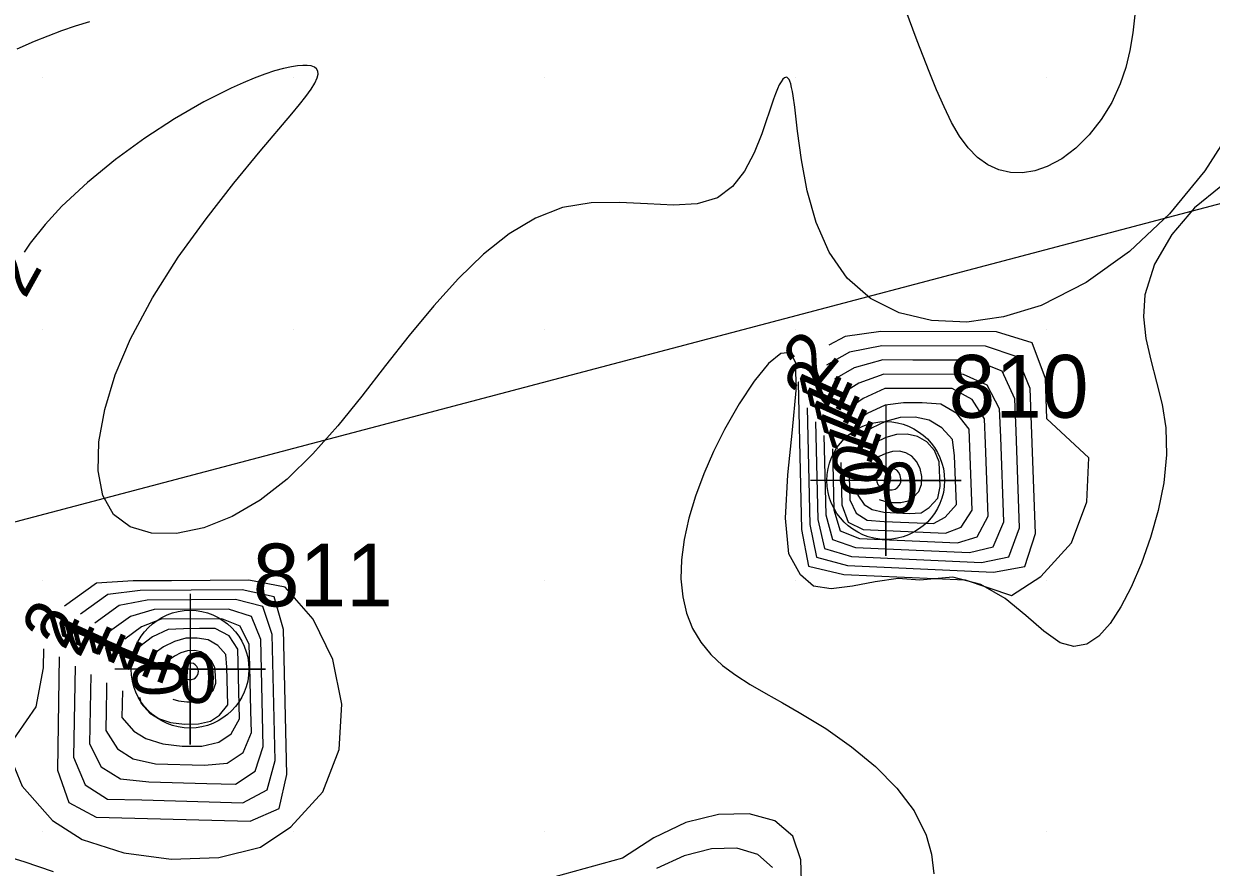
# Model space of a CAD drawing. Extents: x 2602990 to 2605851, y 618069 to 619180.
# Drawn here: x 2603739.25 to 2603786.55, y 618488.57 to 618522.16 of the extents above; entities that cross this region are included whole.
import ezdxf

# ---------------------------------------------------------------- set-up
doc = ezdxf.new("R2010")
doc.units = 0
for name, color, linetype in [('DTM Contours Major', 7, 'Continuous'), ('DTM Contours Major Text', 7, 'Continuous'), ('DTM Contours Minor', 7, 'Continuous'), ('DTM Contours Minor Text', 7, 'Continuous'), ('Exist DTM Breakline', 7, 'Continuous'), ('Exist DTM Crownline', 7, 'Continuous'), ('Exist DTM QL2 LIDAR Elevation Point', 7, 'Continuous'), ('Exist DTM Regular Point Underwater CELL', 7, 'Continuous'), ('Exist DTM Regular Point Underwater Cogo Number', 7, 'Continuous'), ('Exist Roads EOP', 7, 'Continuous'), ('PH Exist DTM Obscure Area', 7, 'Continuous')]:
    doc.layers.add(name, color=color, linetype=linetype)

# ---------------------------------------------------------------- blocks, each defined once
blk = doc.blocks.new('EXIST DTM REGULAR POINT UNDERWATER')
at = {"layer": 'Exist DTM Regular Point Underwater CELL'}
blk.add_lwpolyline([(0, 0.06), (0, -0.06), (0, 0), (0.06, 0), (-0.06, 0)], dxfattribs=at)
blk.add_circle((0, 0), 0.04688, dxfattribs=at)

msp = doc.modelspace()

# ---------------------------------------------------------------- linework, layer by layer
at = {"layer": 'DTM Contours Major'}
for points in [[(2603787.475, 618518.146), (2603786.297, 618516.299), (2603784.885, 618514.592), (2603783.292, 618513.088), (2603781.572, 618511.851), (2603779.778, 618510.943), (2603778.278, 618510.479), (2603776.806, 618510.279), (2603775.405, 618510.338), (2603774.115, 618510.651), (2603772.98, 618511.214), (2603772.042, 618512.021), (2603771.328, 618513.054), (2603770.814, 618514.242), (2603770.459, 618515.499), (2603770.225, 618516.74), (2603770.071, 618517.879), (2603769.959, 618518.833), (2603769.897, 618519.279), (2603769.864, 618519.464), (2603769.831, 618519.624), (2603769.797, 618519.758), (2603769.76, 618519.864), (2603769.729, 618519.93), (2603769.696, 618519.978), (2603769.661, 618520.009), (2603769.625, 618520.024), (2603769.587, 618520.021), (2603769.548, 618520.003), (2603769.483, 618519.944), (2603769.415, 618519.849), (2603769.343, 618519.721), (2603769.268, 618519.561), (2603769.19, 618519.371), (2603769.109, 618519.154), (2603768.646, 618517.777), (2603768.341, 618517.014), (2603767.959, 618516.291), (2603767.478, 618515.673), (2603766.876, 618515.227), (2603766.07, 618514.984), (2603765.129, 618514.933), (2603764.089, 618514.983), (2603762.983, 618515.043), (2603761.845, 618515.024), (2603760.709, 618514.835), (2603759.631, 618514.42), (2603758.583, 618513.789), (2603757.56, 618512.975), (2603756.559, 618512.008), (2603755.576, 618510.922), (2603754.606, 618509.747), (2603753.663, 618508.543), (2603752.716, 618507.326), (2603751.755, 618506.139), (2603750.768, 618505.025), (2603749.743, 618504.024), (2603748.669, 618503.179), (2603747.55, 618502.528), (2603746.421, 618502.086), (2603745.333, 618501.862), (2603744.338, 618501.869), (2603743.486, 618502.117), (2603742.828, 618502.618), (2603742.404, 618503.375), (2603742.213, 618504.354), (2603742.24, 618505.51), (2603742.472, 618506.8), (2603742.895, 618508.18), (2603743.495, 618509.605), (2603744.376, 618511.248), (2603745.404, 618512.855), (2603746.508, 618514.387), (2603747.618, 618515.808), (2603748.665, 618517.078), (2603749.927, 618518.57), (2603750.23, 618518.938), (2603750.486, 618519.263), (2603750.692, 618519.547), (2603750.844, 618519.791), (2603750.939, 618519.997), (2603750.973, 618520.143), (2603750.963, 618520.263), (2603750.914, 618520.358), (2603750.825, 618520.428), (2603750.7, 618520.474), (2603750.539, 618520.497), (2603750.359, 618520.498), (2603750.152, 618520.48), (2603749.917, 618520.443), (2603749.598, 618520.373), (2603749.242, 618520.275), (2603748.853, 618520.148), (2603748.432, 618519.992), (2603747.981, 618519.807), (2603747.504, 618519.592), (2603746.415, 618519.04), (2603745.256, 618518.371), (2603744.069, 618517.602), (2603742.897, 618516.753), (2603741.782, 618515.841), (2603740.766, 618514.886), (2603740.098, 618514.158), (2603739.508, 618513.417), (2603739.27, 618513.066)], [(2603786.927, 618515.672), (2603785.882, 618514.819), (2603784.972, 618513.761), (2603784.283, 618512.579), (2603783.899, 618511.357), (2603783.846, 618510.482), (2603783.944, 618509.619), (2603784.137, 618508.757), (2603784.37, 618507.884), (2603784.587, 618506.99), (2603784.734, 618506.063), (2603784.762, 618504.985), (2603784.657, 618503.88), (2603784.44, 618502.775), (2603784.134, 618501.696), (2603783.764, 618500.671), (2603783.352, 618499.725), (2603782.946, 618498.938), (2603782.519, 618498.277), (2603782.068, 618497.771), (2603781.587, 618497.454), (2603781.074, 618497.356), (2603780.524, 618497.51), (2603779.88, 618497.962), (2603779.159, 618498.596), (2603778.333, 618499.265), (2603777.374, 618499.82), (2603776.251, 618500.114), (2603774.937, 618500), (2603774.081, 618500.059), (2603773.164, 618499.934), (2603772.252, 618499.755), (2603771.41, 618499.655), (2603770.702, 618499.764), (2603770.193, 618500.213)], [(2603770.193, 618500.213), (2603769.723, 618501.053), (2603769.596, 618502.469), (2603769.687, 618504.2), (2603769.868, 618505.983), (2603770.015, 618507.557), (2603770, 618508.659), (2603769.786, 618509.07), (2603769.407, 618509.03), (2603768.91, 618508.621), (2603768.339, 618507.925), (2603767.739, 618507.025), (2603767.157, 618506.003), (2603766.72, 618505.128), (2603766.334, 618504.239), (2603766.005, 618503.35), (2603765.741, 618502.474), (2603765.552, 618501.624), (2603765.445, 618500.814), (2603765.426, 618500.05), (2603765.495, 618499.34), (2603765.651, 618498.683), (2603765.89, 618498.08), (2603766.212, 618497.532), (2603766.613, 618497.038), (2603767.078, 618496.606), (2603767.606, 618496.213), (2603768.187, 618495.843), (2603768.811, 618495.483), (2603769.465, 618495.119), (2603770.14, 618494.735), (2603771.19, 618494.086), (2603772.217, 618493.364), (2603773.177, 618492.573), (2603774.024, 618491.72), (2603774.711, 618490.809), (2603775.195, 618489.846), (2603775.404, 618489.088), (2603775.499, 618488.308)], [(2603774.044, 618503.682), (2603774.135, 618503.781), (2603774.18, 618503.903), (2603774.186, 618504.036), (2603774.157, 618504.167), (2603774.099, 618504.284), (2603774.018, 618504.376), (2603773.921, 618504.432), (2603773.813, 618504.455), (2603773.699, 618504.449), (2603773.585, 618504.417), (2603773.477, 618504.364), (2603773.38, 618504.292), (2603773.302, 618504.208), (2603773.245, 618504.113), (2603773.217, 618504.013), (2603773.222, 618503.91), (2603773.266, 618503.809), (2603773.354, 618503.713), (2603773.44, 618503.66), (2603773.56, 618503.62), (2603773.698, 618503.598), (2603773.836, 618503.598), (2603773.957, 618503.625), (2603774.044, 618503.682)]]:
    msp.add_lwpolyline(points, dxfattribs=at)
at = {"layer": 'DTM Contours Minor'}
for points in [[(2603783.508, 618522.515), (2603783.428, 618521.796), (2603783.308, 618521.095), (2603783.143, 618520.417), (2603782.924, 618519.766), (2603782.582, 618519.022), (2603782.165, 618518.338), (2603781.685, 618517.727), (2603781.157, 618517.202), (2603780.594, 618516.776), (2603780.01, 618516.465), (2603779.519, 618516.301), (2603779.03, 618516.225), (2603778.55, 618516.239), (2603778.087, 618516.344), (2603777.647, 618516.54), (2603777.239, 618516.829), (2603776.867, 618517.212), (2603776.526, 618517.68), (2603776.208, 618518.227), (2603775.905, 618518.843), (2603775.609, 618519.521), (2603775.314, 618520.252), (2603774.84, 618521.474), (2603774.359, 618522.76)], [(2603741.866, 618522.237), (2603741.302, 618522.06), (2603740.749, 618521.87), (2603740.204, 618521.667), (2603739.664, 618521.449), (2603738.968, 618521.141)], [(2603779.762, 618500.147), (2603780.98, 618501.49), (2603781.595, 618503.116), (2603781.676, 618504.874), (2603779.995, 618506.421), (2603779.941, 618508.032), (2603779.42, 618509.454), (2603777.997, 618509.886), (2603773.39, 618509.9), (2603771.96, 618509.699), (2603771.314, 618509.355)], [(2603779.127, 618500.54), (2603779.545, 618501.854), (2603779.488, 618503.291), (2603779.441, 618504.732), (2603779.33, 618507.628), (2603778.819, 618508.89), (2603777.555, 618509.32), (2603773.425, 618509.334), (2603772.145, 618509.072), (2603771.217, 618508.566)], [(2603778.491, 618500.933), (2603778.913, 618502.087), (2603778.774, 618505.933), (2603778.722, 618507.224), (2603778.219, 618508.326), (2603777.114, 618508.753), (2603774.663, 618508.765), (2603773.462, 618508.767), (2603772.327, 618508.451), (2603771.543, 618508.003)], [(2603777.856, 618501.325), (2603778.286, 618502.32), (2603778.163, 618505.689), (2603778.118, 618506.822), (2603777.619, 618507.762), (2603776.673, 618508.19), (2603773.501, 618508.202), (2603772.505, 618507.838), (2603771.875, 618507.446)], [(2603770.113, 618507.899), (2603770.099, 618507.866), (2603770.232, 618502.02), (2603770.509, 618500.563), (2603771.908, 618500.227), (2603776.743, 618500.01), (2603778.593, 618499.386), (2603779.762, 618500.147)], [(2603777.221, 618501.718), (2603777.657, 618502.552), (2603777.55, 618505.444), (2603777.515, 618506.419), (2603777.019, 618507.197), (2603776.233, 618507.627), (2603773.542, 618507.636), (2603772.679, 618507.234), (2603772.208, 618506.899)], [(2603776.585, 618502.111), (2603777.024, 618502.786), (2603776.91, 618506.017), (2603776.419, 618506.633), (2603775.779, 618507.014), (2603775.037, 618507.064), (2603774.291, 618507.065), (2603773.56, 618506.974), (2603772.849, 618506.639), (2603772.485, 618506.373)], [(2603770.447, 618506.863), (2603770.553, 618502.216), (2603770.825, 618500.913), (2603772.065, 618500.586), (2603773.523, 618500.517), (2603777.869, 618500.322), (2603779.127, 618500.54)], [(2603770.783, 618506.305), (2603770.872, 618502.412), (2603771.141, 618501.263), (2603772.22, 618500.941), (2603777.392, 618500.709), (2603778.491, 618500.933)], [(2603775.95, 618502.504), (2603776.395, 618503.018), (2603776.351, 618504.305), (2603776.323, 618504.956), (2603776.236, 618505.594), (2603775.819, 618506.069), (2603775.316, 618506.366), (2603774.754, 618506.495), (2603774.163, 618506.474), (2603773.572, 618506.321), (2603773.014, 618506.054), (2603772.742, 618505.855)], [(2603771.119, 618505.759), (2603771.192, 618502.607), (2603771.457, 618501.613), (2603772.375, 618501.298), (2603776.915, 618501.095), (2603777.856, 618501.325)], [(2603775.314, 618502.897), (2603775.657, 618503.27), (2603775.752, 618503.733), (2603775.714, 618504.712), (2603775.523, 618505.158), (2603775.218, 618505.505), (2603774.852, 618505.72), (2603774.442, 618505.811), (2603774.011, 618505.793), (2603773.581, 618505.678), (2603773.173, 618505.48), (2603772.972, 618505.332)], [(2603771.456, 618505.226), (2603771.51, 618502.803), (2603771.773, 618501.963), (2603772.531, 618501.657), (2603776.438, 618501.479), (2603777.221, 618501.718)], [(2603774.679, 618503.289), (2603774.896, 618503.525), (2603775.005, 618503.815), (2603775.018, 618504.13), (2603774.948, 618504.442), (2603774.811, 618504.721), (2603774.618, 618504.94), (2603774.387, 618505.075), (2603774.128, 618505.131), (2603773.856, 618505.118), (2603773.585, 618505.043), (2603773.327, 618504.917), (2603773.179, 618504.808)], [(2603771.792, 618504.682), (2603771.831, 618502.999), (2603772.089, 618502.313), (2603772.687, 618502.014), (2603775.961, 618501.866), (2603776.585, 618502.111)], [(2603772.129, 618504.126), (2603772.151, 618503.194), (2603772.406, 618502.663), (2603772.849, 618502.383), (2603773.513, 618502.34), (2603775.485, 618502.251), (2603775.95, 618502.504)], [(2603772.467, 618503.538), (2603772.47, 618503.39), (2603772.722, 618503.013), (2603773.045, 618502.81), (2603773.51, 618502.704), (2603774.515, 618502.659), (2603774.988, 618502.682), (2603775.314, 618502.897)], [(2603773.317, 618503.211), (2603773.529, 618503.141), (2603773.856, 618503.089), (2603774.184, 618503.09), (2603774.472, 618503.153), (2603774.679, 618503.289)], [(2603749.891, 618490.171), (2603751.164, 618491.573), (2603751.818, 618493.252), (2603751.924, 618495.058), (2603751.553, 618496.837), (2603750.776, 618498.44), (2603749.667, 618499.714), (2603748.212, 618499.994), (2603745.138, 618499.977), (2603743.608, 618499.972), (2603742.14, 618499.876), (2603740.873, 618498.97)], [(2603749.416, 618490.913), (2603749.726, 618492.266), (2603749.591, 618498.028), (2603749.218, 618499.329), (2603747.944, 618499.61), (2603743.884, 618499.59), (2603742.596, 618499.427), (2603741.502, 618498.642)], [(2603748.941, 618491.655), (2603749.257, 618492.819), (2603749.14, 618497.832), (2603748.77, 618498.944), (2603747.677, 618499.225), (2603744.161, 618499.209), (2603743.048, 618498.986), (2603742.075, 618498.286)], [(2603748.466, 618492.398), (2603748.786, 618493.373), (2603748.685, 618497.636), (2603748.321, 618498.558), (2603747.41, 618498.841), (2603744.439, 618498.826), (2603743.497, 618498.557), (2603742.662, 618497.953)], [(2603747.991, 618493.14), (2603748.318, 618493.927), (2603748.294, 618494.8), (2603748.255, 618496.556), (2603748.231, 618497.44), (2603747.873, 618498.173), (2603747.143, 618498.456), (2603744.719, 618498.446), (2603743.942, 618498.14), (2603743.276, 618497.656)], [(2603747.516, 618493.882), (2603747.846, 618494.481), (2603747.781, 618497.245), (2603747.425, 618497.788), (2603746.876, 618498.072), (2603746.243, 618498.071), (2603745.611, 618498.065), (2603744.994, 618498.032), (2603744.382, 618497.737), (2603743.871, 618497.364)], [(2603747.042, 618494.624), (2603747.375, 618495.035), (2603747.338, 618496.539), (2603747.297, 618497.04), (2603746.976, 618497.403), (2603746.593, 618497.623), (2603746.156, 618497.686), (2603745.707, 618497.684), (2603745.252, 618497.562), (2603744.818, 618497.349), (2603744.485, 618497.105)], [(2603740.029, 618497.258), (2603740.016, 618496.504), (2603739.734, 618494.959), (2603738.575, 618493.279), (2603739.18, 618491.796), (2603740.393, 618490.432), (2603741.578, 618489.669), (2603743.231, 618489.142), (2603745.119, 618488.891), (2603747.013, 618488.954), (2603748.68, 618489.368), (2603749.891, 618490.171)], [(2603746.567, 618495.367), (2603746.788, 618495.607), (2603746.895, 618495.899), (2603746.889, 618496.213), (2603746.853, 618496.526), (2603746.718, 618496.803), (2603746.528, 618497.018), (2603746.3, 618497.147), (2603746.045, 618497.199), (2603745.776, 618497.182), (2603745.506, 618497.104), (2603745.248, 618496.976), (2603745.074, 618496.848)], [(2603740.662, 618496.947), (2603740.63, 618495.15), (2603740.586, 618492.431), (2603741.041, 618491.144), (2603742.133, 618490.564), (2603746.745, 618490.442), (2603748.264, 618490.397), (2603749.416, 618490.913)], [(2603746.092, 618496.109), (2603746.162, 618496.185), (2603746.198, 618496.278), (2603746.203, 618496.378), (2603746.183, 618496.477), (2603746.14, 618496.565), (2603746.08, 618496.633), (2603746.007, 618496.674), (2603745.927, 618496.69), (2603745.841, 618496.684), (2603745.756, 618496.659), (2603745.674, 618496.617), (2603745.601, 618496.563), (2603745.539, 618496.498), (2603745.494, 618496.426), (2603745.471, 618496.349), (2603745.473, 618496.271), (2603745.504, 618496.195), (2603745.57, 618496.123), (2603745.634, 618496.084), (2603745.725, 618496.055), (2603745.829, 618496.041), (2603745.933, 618496.043), (2603746.025, 618496.064), (2603746.092, 618496.109)], [(2603741.293, 618496.577), (2603741.229, 618492.957), (2603741.688, 618491.855), (2603742.59, 618491.28), (2603743.954, 618491.249), (2603747.977, 618491.132), (2603748.941, 618491.655)], [(2603741.92, 618496.239), (2603741.873, 618493.484), (2603742.335, 618492.567), (2603743.096, 618492.085), (2603744.225, 618491.967), (2603746.544, 618491.903), (2603747.685, 618491.878), (2603748.466, 618492.398)], [(2603742.55, 618495.915), (2603742.547, 618495.621), (2603742.53, 618494.822), (2603742.519, 618494.011), (2603742.982, 618493.278), (2603743.603, 618492.888), (2603744.496, 618492.689), (2603746.443, 618492.635), (2603747.353, 618492.715), (2603747.991, 618493.14)], [(2603743.18, 618495.595), (2603743.161, 618494.536), (2603743.629, 618493.989), (2603744.11, 618493.689), (2603744.785, 618493.476), (2603745.56, 618493.386), (2603746.337, 618493.387), (2603747.021, 618493.552), (2603747.516, 618493.882)], [(2603743.86, 618495.337), (2603743.927, 618495.085), (2603744.276, 618494.701), (2603744.617, 618494.489), (2603745.098, 618494.337), (2603745.649, 618494.26), (2603746.203, 618494.273), (2603746.689, 618494.389), (2603747.042, 618494.624)], [(2603745.192, 618495.266), (2603745.411, 618495.197), (2603745.739, 618495.151), (2603746.068, 618495.158), (2603746.357, 618495.227), (2603746.567, 618495.367)], [(2603770.239, 618487.6), (2603770.206, 618488.862), (2603769.877, 618489.809), (2603769.165, 618490.419), (2603768.143, 618490.7), (2603766.923, 618490.669), (2603765.621, 618490.345), (2603764.35, 618489.745), (2603763.097, 618488.927), (2603760.408, 618488.183)], [(2603769.071, 618488.551), (2603768.491, 618489.08), (2603767.652, 618489.324), (2603766.642, 618489.3), (2603765.548, 618489.027), (2603764.457, 618488.523)], [(2603740.428, 618488.381), (2603739.265, 618488.777), (2603738.648, 618488.974)]]:
    msp.add_lwpolyline(points, dxfattribs=at)
at = {"layer": 'Exist DTM Breakline'}
msp.add_spline([(2603647.352, 618520.802), (2603704.337, 618541.966), (2603758.983, 618562.663), (2603811.118, 618582.434), (2603865.604, 618602.567), (2603913.966, 618621.231), (2603963.574, 618640.143), (2603974.725, 618636.355), (2603978.77, 618630.138), (2603971.844, 618627.992), (2603956.88, 618621.982), (2603923.969, 618609.772), (2603877.426, 618591.796), (2603827.273, 618571.857), (2603776.875, 618552.809), (2603720.479, 618530.104), (2603675.109, 618514.176), (2603657.355, 618505.354), (2603640.368, 618498.804), (2603619.191, 618491.366), (2603591.676, 618480.386)], degree=3, dxfattribs=at)
at = {"layer": 'Exist DTM Crownline'}
msp.add_spline([(2603233.488, 618380.754), (2603285.185, 618400.095), (2603335.457, 618418.629), (2603390.812, 618439.069), (2603440.087, 618457.325), (2603493.996, 618477.231), (2603542.655, 618495.301), (2603600.808, 618516.867), (2603653.659, 618536.362), (2603706.222, 618555.742), (2603764.811, 618577.593), (2603823.52, 618599.847), (2603878.564, 618620.56), (2603937.951, 618643.078), (2603997.369, 618665.789), (2604036.209, 618680.665), (2604055.311, 618688.017)], degree=3, dxfattribs=at)
at = {"layer": 'Exist DTM QL2 LIDAR Elevation Point'}
for p, q in [((2603740, 618520), (2603740, 618520)), ((2603750, 618520), (2603750, 618520)), ((2603760, 618520), (2603760, 618520)), ((2603770, 618520), (2603770, 618520)), ((2603780, 618520), (2603780, 618520)), ((2603740, 618510), (2603740, 618510)), ((2603750, 618510), (2603750, 618510)), ((2603760, 618510), (2603760, 618510)), ((2603770, 618510), (2603770, 618510)), ((2603780, 618510), (2603780, 618510)), ((2603740, 618500), (2603740, 618500)), ((2603750, 618500), (2603750, 618500)), ((2603760, 618500), (2603760, 618500)), ((2603770, 618500), (2603770, 618500)), ((2603780, 618500), (2603780, 618500)), ((2603740, 618490), (2603740, 618490)), ((2603750, 618490), (2603750, 618490)), ((2603760, 618490), (2603760, 618490)), ((2603770, 618490), (2603770, 618490)), ((2603780, 618490), (2603780, 618490))]:
    msp.add_line(p, q, dxfattribs=at)
at = {"layer": 'Exist Roads EOP'}
for points in [[(2603230.17, 618389.98), (2603282.929, 618409.597), (2603332.773, 618427.868), (2603388.167, 618448.413), (2603437.203, 618466.721), (2603490.778, 618486.527), (2603539.039, 618504.558), (2603597.451, 618526.156), (2603651.053, 618545.972), (2603705.208, 618566.084), (2603762.02, 618587.183), (2603820.334, 618609.162), (2603876.341, 618629.99), (2603934.909, 618652.28), (2603996.409, 618675.568), (2604033.216, 618689.957), (2604052.01, 618697.199)], [(2604034.633, 618668.486), (2603984.89, 618650.123), (2603936.767, 618631.654), (2603888.195, 618613.335), (2603837.766, 618594.258), (2603782.918, 618573.705), (2603731.939, 618554.39), (2603671.126, 618532.171), (2603621.822, 618514.106), (2603561.545, 618491.877), (2603506.421, 618471.293), (2603452.163, 618451.33), (2603398.364, 618431.316), (2603341.431, 618410.355), (2603281.65, 618388.199), (2603223.033, 618366.475), (2603185.717, 618352.612)]]:
    msp.add_spline(points, degree=3, dxfattribs=at)
at = {"layer": 'PH Exist DTM Obscure Area'}
msp.add_lwpolyline([(2603890.105, 618554.081), (2603884.134, 618554.138), (2603877.564, 618556.245), (2603871.962, 618557.136), (2603864.912, 618553.51), (2603864.071, 618543.545), (2603853.53, 618535.106), (2603836.557, 618528.64), (2603798.765, 618518.118), (2603619.02, 618470.66), (2603609.341, 618470.414), (2603597.75, 618470.282), (2603595.263, 618473.117), (2603594.69, 618475.565), (2603599.712, 618477.668), (2603611.669, 618481.486)], dxfattribs=at)

# ---------------------------------------------------------------- block references
at = {"layer": 'Exist DTM Regular Point Underwater CELL', "xscale": 50, "yscale": 50}
for p in [(2603773.583, 618503.967), (2603745.871, 618496.454)]:
    msp.add_blockref('EXIST DTM REGULAR POINT UNDERWATER', p, dxfattribs=at)

# ---------------------------------------------------------------- texts
at = {"layer": 'DTM Contours Major Text'}
msp.add_text('2', height=2, rotation=60.9359, dxfattribs=at).set_placement((2603739.301, 618511.159))
msp.add_text('0', height=2, dxfattribs=at).set_placement((2603773.39, 618502.682))
at = {"layer": 'DTM Contours Minor Text'}
for s, rotation, p in [('2', 50.4831, (2603770.86, 618507.679)), ('2', 65.6604, (2603771.262, 618506.812)), ('1', 65.8769, (2603771.701, 618506.57)), ('1', 65.8604, (2603771.994, 618506.029)), ('1', 65.7841, (2603772.284, 618505.505)), ('1', 67.7224, (2603772.575, 618505.012)), ('1', 70.4892, (2603772.951, 618504.495)), ('0', 74.2677, (2603773.228, 618503.638)), ('0', 94.9319, (2603773.834, 618503.393)), ('2', 63.7518, (2603740.869, 618497.157)), ('2', 63.6341, (2603741.464, 618496.853)), ('1', 65.3922, (2603742.191, 618496.835)), ('1', 66.5914, (2603742.774, 618496.535)), ('1', 67.3653, (2603743.436, 618496.234)), ('1', 68.6645, (2603744.096, 618495.923)), ('1', 70.54, (2603744.706, 618495.699)), ('0', 94.2824, (2603745.659, 618495.427))]:
    msp.add_text(s, height=2, rotation=rotation, dxfattribs=at).set_placement(p)
msp.add_text('0', height=2, dxfattribs=at).set_placement((2603745.438, 618495.109))
at = {"layer": 'Exist DTM Regular Point Underwater Cogo Number'}
for s, p in [('810', (2603776.083, 618506.467)), ('811', (2603748.371, 618498.954))]:
    msp.add_text(s, height=2.5, dxfattribs=at).set_placement(p)

doc.saveas('drawing.dxf')
